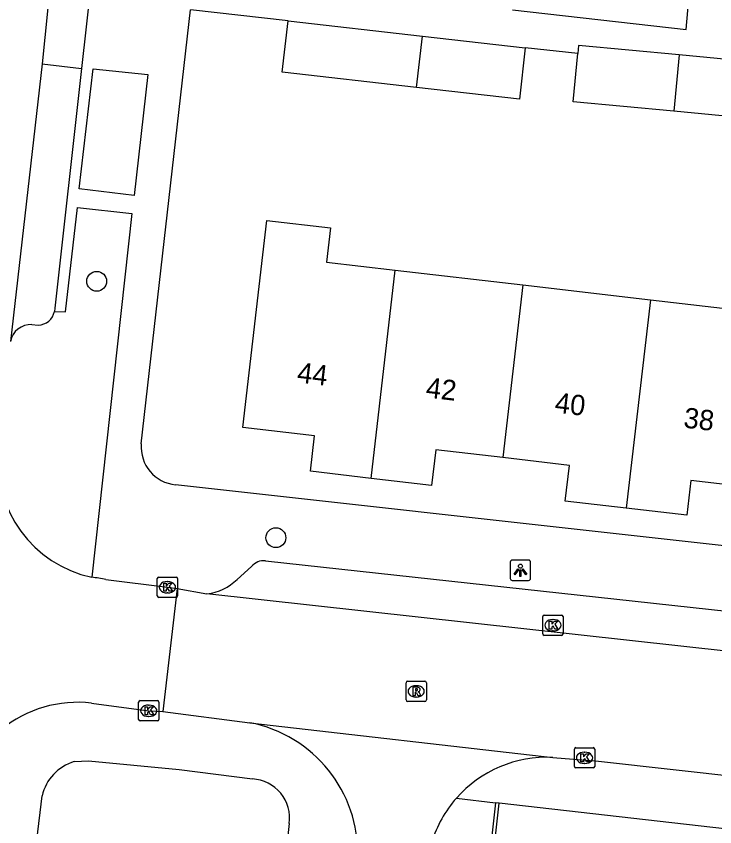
# Model space of a CAD drawing. Extents: x 162082 to 163393, y 388091 to 388632.
# Drawn here: x 162731.21 to 162765.6, y 388467.11 to 388507.04 of the extents above; entities that cross this region are included whole.
import ezdxf

# ---------------------------------------------------------------- set-up
doc = ezdxf.new("R2010")
doc.units = 0
for name, color, linetype in [('IMGEO_Boom', 7, 'Continuous'), ('IMGEO_Kolk', 7, 'Continuous'), ('IMGEO_Lichtpunt', 7, 'Continuous'), ('IMGEO_Muur', 7, 'Continuous'), ('IMGEO_Pand', 7, 'Continuous'), ('IMGEO_Pand_nummerreeks', 7, 'Continuous'), ('IMGEO_Parkeervlak_open', 7, 'Continuous'), ('IMGEO_Rijbaan_lokaal_gesloten', 7, 'Continuous'), ('IMGEO_Rijbaan_lokaal_open', 7, 'Continuous'), ('IMGEO_Rioolput', 7, 'Continuous'), ('IMGEO_Voetpad_open', 7, 'Continuous')]:
    doc.layers.add(name, color=color, linetype=linetype)

msp = doc.modelspace()

# ---------------------------------------------------------------- linework, layer by layer
at = {"layer": 'IMGEO_Boom'}
for centre in [(162735.171, 388493.985), (162743.993, 388481.351)]:
    msp.add_circle(centre, 0.489, dxfattribs=at)
at = {"layer": 'IMGEO_Kolk'}
for p, q in [((162738.155, 388478.484), (162738.155, 388479.336)), ((162738.23, 388479.41), (162739.082, 388479.41)), ((162738.643, 388479.19), (162738.668, 388479.19)), ((162739.156, 388479.336), (162739.156, 388478.484)), ((162739.082, 388478.41), (162738.23, 388478.41)), ((162738.666, 388478.63), (162738.641, 388478.63)), ((162757.133, 388476.614), (162757.133, 388477.466)), ((162757.208, 388477.54), (162758.06, 388477.54)), ((162757.621, 388477.32), (162757.646, 388477.32)), ((162758.134, 388477.466), (162758.134, 388476.614)), ((162758.06, 388476.54), (162757.208, 388476.54)), ((162757.644, 388476.76), (162757.619, 388476.76)), ((162737.235, 388472.397), (162737.235, 388473.249)), ((162737.31, 388473.323), (162738.162, 388473.323)), ((162738.236, 388473.249), (162738.236, 388472.397)), ((162737.723, 388473.103), (162737.748, 388473.103)), ((162737.746, 388472.543), (162737.721, 388472.543)), ((162738.162, 388472.323), (162737.31, 388472.323)), ((162758.69, 388470.081), (162758.69, 388470.933)), ((162758.765, 388471.007), (162759.617, 388471.007)), ((162759.691, 388470.933), (162759.691, 388470.081)), ((162759.178, 388470.787), (162759.203, 388470.787)), ((162759.617, 388470.007), (162758.765, 388470.007)), ((162759.201, 388470.227), (162759.176, 388470.227))]:
    msp.add_line(p, q, dxfattribs=at)
for points in [[(162738.155, 388478.484), (162738.155, 388479.336)], [(162738.23, 388479.41), (162739.082, 388479.41)], [(162739.156, 388479.336), (162739.156, 388478.484)], [(162738.476, 388479.11), (162738.599, 388479.11), (162738.599, 388478.959), (162738.729, 388479.11), (162738.893, 388479.11), (162738.747, 388478.959), (162738.9, 388478.71), (162738.748, 388478.71), (162738.663, 388478.874), (162738.599, 388478.807), (162738.599, 388478.71), (162738.476, 388478.71), (162738.476, 388479.11)], [(162739.082, 388478.41), (162738.23, 388478.41)], [(162757.133, 388476.614), (162757.133, 388477.466)], [(162757.208, 388477.54), (162758.06, 388477.54)], [(162757.454, 388477.24), (162757.577, 388477.24), (162757.577, 388477.089), (162757.707, 388477.24), (162757.871, 388477.24), (162757.725, 388477.089), (162757.878, 388476.84), (162757.726, 388476.84), (162757.641, 388477.004), (162757.577, 388476.937), (162757.577, 388476.84), (162757.454, 388476.84), (162757.454, 388477.24)], [(162758.134, 388477.466), (162758.134, 388476.614)], [(162758.06, 388476.54), (162757.208, 388476.54)], [(162737.235, 388472.397), (162737.235, 388473.249)], [(162737.31, 388473.323), (162738.162, 388473.323)], [(162738.236, 388473.249), (162738.236, 388472.397)], [(162737.556, 388473.023), (162737.679, 388473.023), (162737.679, 388472.872), (162737.809, 388473.023), (162737.973, 388473.023), (162737.827, 388472.872), (162737.98, 388472.623), (162737.828, 388472.623), (162737.743, 388472.787), (162737.679, 388472.72), (162737.679, 388472.623), (162737.556, 388472.623), (162737.556, 388473.023)], [(162738.162, 388472.323), (162737.31, 388472.323)], [(162758.69, 388470.081), (162758.69, 388470.933)], [(162758.765, 388471.007), (162759.617, 388471.007)], [(162759.691, 388470.933), (162759.691, 388470.081)], [(162759.011, 388470.707), (162759.134, 388470.707), (162759.134, 388470.556), (162759.264, 388470.707), (162759.428, 388470.707), (162759.282, 388470.556), (162759.435, 388470.307), (162759.283, 388470.307), (162759.198, 388470.471), (162759.134, 388470.404), (162759.134, 388470.307), (162759.011, 388470.307), (162759.011, 388470.707)], [(162759.617, 388470.007), (162758.765, 388470.007)]]:
    msp.add_lwpolyline(points, dxfattribs=at)
for centre, start, end in [((162738.232, 388479.334), 91.552, 178.448), ((162738.232, 388479.334), 91.552, 178.448), ((162739.08, 388479.334), 1.552, 88.448), ((162739.08, 388479.334), 1.552, 88.448), ((162738.232, 388478.486), 181.552, 268.448), ((162738.232, 388478.486), 181.552, 268.448), ((162739.08, 388478.486), 271.552, 358.448), ((162739.08, 388478.486), 271.552, 358.448), ((162757.21, 388477.464), 91.552, 178.448), ((162757.21, 388477.464), 91.552, 178.448), ((162758.058, 388477.464), 1.552, 88.448), ((162758.058, 388477.464), 1.552, 88.448), ((162757.21, 388476.616), 181.552, 268.448), ((162757.21, 388476.616), 181.552, 268.448), ((162758.058, 388476.616), 271.552, 358.448), ((162758.058, 388476.616), 271.552, 358.448), ((162737.312, 388473.247), 91.552, 178.448), ((162737.312, 388473.247), 91.552, 178.448), ((162738.16, 388473.247), 1.552, 88.448), ((162738.16, 388473.247), 1.552, 88.448), ((162737.312, 388472.399), 181.552, 268.448), ((162737.312, 388472.399), 181.552, 268.448), ((162738.16, 388472.399), 271.552, 358.448), ((162738.16, 388472.399), 271.552, 358.448), ((162758.767, 388470.931), 91.552, 178.448), ((162758.767, 388470.931), 91.552, 178.448), ((162759.615, 388470.931), 1.552, 88.448), ((162759.615, 388470.931), 1.552, 88.448), ((162758.767, 388470.083), 181.552, 268.448), ((162758.767, 388470.083), 181.552, 268.448), ((162759.615, 388470.083), 271.552, 358.448), ((162759.615, 388470.083), 271.552, 358.448)]:
    msp.add_arc(centre, 0.0765, start, end, dxfattribs=at)
for centre, major_axis, ratio, start_param, end_param in [((162738.642, 388478.91), (-0.387, 0.002), 0.722429, 4.712389, 7.853982), ((162738.667, 388478.91), (-0.39, 0.002), 0.717154, 1.570796, 4.712389), ((162757.62, 388477.04), (-0.387, 0.002), 0.722429, 4.712389, 7.853982), ((162757.645, 388477.04), (-0.39, 0.002), 0.717154, 1.570796, 4.712389), ((162737.722, 388472.823), (-0.387, 0.002), 0.722429, 4.712389, 7.853982), ((162737.747, 388472.823), (-0.39, 0.002), 0.717154, 1.570796, 4.712389), ((162759.177, 388470.507), (-0.387, 0.002), 0.722429, 4.712389, 7.853982), ((162759.202, 388470.507), (-0.39, 0.002), 0.717154, 1.570796, 4.712389)]:
    msp.add_ellipse(centre, major_axis=major_axis, ratio=ratio, start_param=start_param, end_param=end_param, dxfattribs=at)
at = {"layer": 'IMGEO_Lichtpunt'}
for p, q in [((162755.536, 388480.151), (162755.536, 388479.344)), ((162755.536, 388480.151), (162755.536, 388479.344)), ((162756.438, 388480.246), (162755.63, 388480.246)), ((162756.438, 388480.246), (162755.63, 388480.246)), ((162756.532, 388479.344), (162756.532, 388480.151)), ((162756.532, 388479.344), (162756.532, 388480.151)), ((162755.63, 388479.25), (162756.438, 388479.25)), ((162755.63, 388479.25), (162756.438, 388479.25))]:
    msp.add_line(p, q, dxfattribs=at)
for points in [[(162755.91, 388479.815), (162755.949, 388479.787), (162755.761, 388479.525), (162755.723, 388479.552), (162755.91, 388479.815)], [(162756.012, 388479.767), (162756.059, 388479.767), (162756.059, 388479.445), (162756.012, 388479.445), (162756.012, 388479.767)], [(162756.122, 388479.787), (162756.16, 388479.814), (162756.347, 388479.552), (162756.308, 388479.524), (162756.122, 388479.787)]]:
    msp.add_lwpolyline(points, dxfattribs=at)
msp.add_circle((162756.035, 388479.949), 0.0994, dxfattribs=at)
for centre, start, end in [((162755.63, 388480.151), 90, 180), ((162755.63, 388480.151), 90, 180), ((162756.438, 388480.151), 0, 90), ((162756.438, 388480.151), 0, 90), ((162755.63, 388479.344), 180, 270), ((162755.63, 388479.344), 180, 270), ((162756.438, 388479.344), 270, 0), ((162756.438, 388479.344), 270, 360)]:
    msp.add_arc(centre, 0.0946, start, end, dxfattribs=at)
at = {"layer": 'IMGEO_Muur'}
msp.add_lwpolyline([(162753, 388450.4), (162754.989, 388468.267)], dxfattribs=at)
at = {"layer": 'IMGEO_Pand'}
for points in [[(162750.924, 388503.535), (162744.309, 388504.284), (162744.595, 388506.815)], [(162744.595, 388506.815), (162751.218, 388506.065)], [(162750.924, 388503.535), (162751.218, 388506.065)], [(162751.218, 388506.065), (162756.271, 388505.492)], [(162763.858, 388505.137), (162758.896, 388505.609), (162758.858, 388505.209)], [(162756.271, 388505.492), (162755.985, 388502.961), (162750.924, 388503.535)], [(162763.594, 388502.359), (162758.632, 388502.832), (162758.858, 388505.209)], [(162763.858, 388505.137), (162763.594, 388502.359)], [(162768.909, 388504.11), (162768.961, 388504.651), (162763.858, 388505.137)], [(162768.909, 388504.11), (162768.696, 388501.874), (162763.594, 388502.359)], [(162748.68, 388484.276), (162745.695, 388484.624), (162745.898, 388486.369), (162742.363, 388486.781), (162743.354, 388495.293), (162743.551, 388496.983), (162746.679, 388496.619), (162746.481, 388494.929), (162749.875, 388494.534)], [(162748.68, 388484.276), (162749.875, 388494.534)], [(162749.875, 388494.534), (162756.155, 388493.803)], [(162756.155, 388493.803), (162755.161, 388485.3)], [(162756.155, 388493.803), (162762.437, 388493.072)], [(162762.437, 388493.072), (162761.236, 388482.809)], [(162762.437, 388493.072), (162768.673, 388492.346)], [(162755.161, 388485.3), (162751.868, 388485.683), (162751.664, 388483.929), (162748.68, 388484.276)], [(162761.236, 388482.809), (162758.244, 388483.158), (162758.448, 388484.917), (162755.161, 388485.3)], [(162767.681, 388483.788), (162764.425, 388484.167), (162764.226, 388482.461), (162761.236, 388482.809)]]:
    msp.add_lwpolyline(points, dxfattribs=at)
at = {"layer": 'IMGEO_Parkeervlak_open'}
msp.add_lwpolyline([(162731.979, 388491.853), (162732.285, 388491.828)], dxfattribs=at)
for centre, radius, start, end in [((162732.273, 388492.655), 0.828, 270.7994, 349.4552), ((162731.93, 388490.828), 1.026, 87.2786, 169.4036)]:
    msp.add_arc(centre, radius, start, end, dxfattribs=at)
at = {"layer": 'IMGEO_Rijbaan_lokaal_gesloten'}
for points in [[(162732.894, 388508.771), (162732.479, 388504.706)], [(162732.479, 388504.706), (162730.922, 388491.017)]]:
    msp.add_lwpolyline(points, dxfattribs=at)
at = {"layer": 'IMGEO_Rijbaan_lokaal_open'}
for points in [[(162734.876, 388508.583), (162734.427, 388504.473)], [(162732.479, 388504.706), (162734.427, 388504.473)], [(162735.624, 388479.286), (162738.656, 388478.91), (162739.134, 388478.857)], [(162739.134, 388478.857), (162738.428, 388472.787)], [(162739.134, 388478.857), (162740.592, 388478.592)], [(162784.746, 388473.713), (162740.592, 388478.592)], [(162734.92, 388473.205), (162737.736, 388472.823), (162738.428, 388472.787)], [(162738.428, 388472.787), (162742.707, 388472.238)], [(162742.707, 388472.238), (162757.624, 388470.527)], [(162757.624, 388470.527), (162759.881, 388470.341), (162827.517, 388462.78)]]:
    msp.add_lwpolyline(points, dxfattribs=at)
for centre, radius, start, end in [((162736.161, 388485.113), 5.844, 174.22, 257.8164), ((162734.488, 388474.573), 4.848, 76.4453, 84.7903), ((162734.242, 388467.27), 5.974, 83.4797, 174.6702), ((162741.455, 388465.781), 6.577, 358.6065, 79.0229), ((162757.344, 388464.588), 5.946, 87.298, 138.6229), ((162757.338, 388464.596), 5.936, 138.6431, 162.7997)]:
    msp.add_arc(centre, radius, start, end, dxfattribs=at)
at = {"layer": 'IMGEO_Rioolput'}
for p, q in [((162750.401, 388473.356), (162750.401, 388474.208)), ((162750.476, 388474.282), (162751.328, 388474.282)), ((162750.889, 388474.062), (162750.914, 388474.062)), ((162751.402, 388474.208), (162751.402, 388473.356)), ((162751.328, 388473.282), (162750.476, 388473.282)), ((162750.912, 388473.502), (162750.887, 388473.502))]:
    msp.add_line(p, q, dxfattribs=at)
for points in [[(162750.401, 388473.356), (162750.401, 388474.208)], [(162750.476, 388474.282), (162751.328, 388474.282)], [(162751.402, 388474.208), (162751.402, 388473.356)], [(162750.99, 388473.98), (162750.738, 388473.982), (162750.738, 388473.582)], [(162750.738, 388473.582), (162750.862, 388473.582), (162750.862, 388473.744), (162750.873, 388473.744)], [(162750.916, 388473.901), (162750.862, 388473.901), (162750.862, 388473.82)], [(162750.862, 388473.82), (162750.914, 388473.82)], [(162750.92, 388473.715), (162750.991, 388473.582), (162751.131, 388473.582), (162751.066, 388473.708)], [(162751.328, 388473.282), (162750.476, 388473.282)]]:
    msp.add_lwpolyline(points, dxfattribs=at)
for centre, radius, start, end in [((162750.478, 388474.206), 0.0765, 91.552, 178.448), ((162750.478, 388474.206), 0.0765, 91.552, 178.448), ((162751.326, 388474.206), 0.0765, 1.552, 88.448), ((162751.326, 388474.206), 0.0765, 1.552, 88.448), ((162750.872, 388473.691), 0.0533, 26.0293, 88.6989), ((162750.898, 388474.009), 0.19, 274.7715, 282.9687), ((162750.922, 388473.805), 0.0964, 77.0061, 93.1865), ((162750.936, 388473.862), 0.0378, 276.6634, 79.6772), ((162750.989, 388473.87), 0.109, 350.3612, 89.416), ((162750.987, 388473.87), 0.112, 277.5842, 350.9817), ((162750.971, 388473.655), 0.108, 29.5134, 73.7905), ((162750.478, 388473.358), 0.0765, 181.552, 268.448), ((162750.478, 388473.358), 0.0765, 181.552, 268.448), ((162751.326, 388473.358), 0.0765, 271.552, 358.448), ((162751.326, 388473.358), 0.0765, 271.552, 358.448)]:
    msp.add_arc(centre, radius, start, end, dxfattribs=at)
for centre, major_axis, ratio, start_param, end_param in [((162750.888, 388473.782), (-0.387, 0.002), 0.722429, 4.712389, 7.853982), ((162750.913, 388473.782), (-0.39, 0.002), 0.717154, 1.570796, 4.712389)]:
    msp.add_ellipse(centre, major_axis=major_axis, ratio=ratio, start_param=start_param, end_param=end_param, dxfattribs=at)
at = {"layer": 'IMGEO_Voetpad_open'}
for points in [[(162755.649, 388507.365), (162764.19, 388506.386), (162764.321, 388507.898)], [(162737.36, 388485.969), (162739.785, 388507.361)], [(162744.595, 388506.815), (162739.785, 388507.361)], [(162758.858, 388505.209), (162756.271, 388505.492)], [(162734.427, 388504.473), (162733.107, 388492.654), (162733.087, 388492.504)], [(162737.681, 388504.173), (162737.011, 388498.215), (162734.308, 388498.538), (162734.995, 388504.458), (162737.681, 388504.173)], [(162733.087, 388492.504), (162733.629, 388492.476), (162734.226, 388497.626), (162736.893, 388497.327), (162734.928, 388479.401)], [(162786.727, 388478.655), (162739.055, 388483.959)], [(162743.484, 388480.216), (162781.685, 388476.037)], [(162742.086, 388479.3), (162742.796, 388479.932)], [(162734.07, 388470.318), (162734.775, 388470.361), (162739.226, 388469.935), (162742.841, 388469.464)], [(162730.907, 388454.753), (162731.101, 388457.179), (162732.481, 388468.63)], [(162752.882, 388468.518), (162754.811, 388468.287)], [(162754.811, 388468.287), (162752.819, 388450.424)], [(162826.615, 388460.114), (162754.989, 388468.267), (162754.811, 388468.287)], [(162744.648, 388467.27), (162743.108, 388453.442)]]:
    msp.add_lwpolyline(points, dxfattribs=at)
for centre, radius, start, end in [((162739.242, 388485.837), 1.887, 175.9805, 264.3003), ((162743.411, 388479.416), 0.803, 84.8147, 140.046), ((162740.395, 388480.938), 2.354, 274.8015, 315.9107), ((162734.705, 388468.128), 2.28, 106.1788, 167.282), ((162742.751, 388467.549), 1.917, 351.6289, 87.3215)]:
    msp.add_arc(centre, radius, start, end, dxfattribs=at)

# ---------------------------------------------------------------- texts
at = {"layer": 'IMGEO_Pand_nummerreeks'}
for s, p in [('44', (162745.006, 388489.008)), ('42', (162751.345, 388488.267)), ('40', (162757.693, 388487.524)), ('38', (162764.035, 388486.782))]:
    msp.add_text(s, height=1, rotation=353.3254, dxfattribs=at).set_placement(p)

doc.saveas('drawing.dxf')
